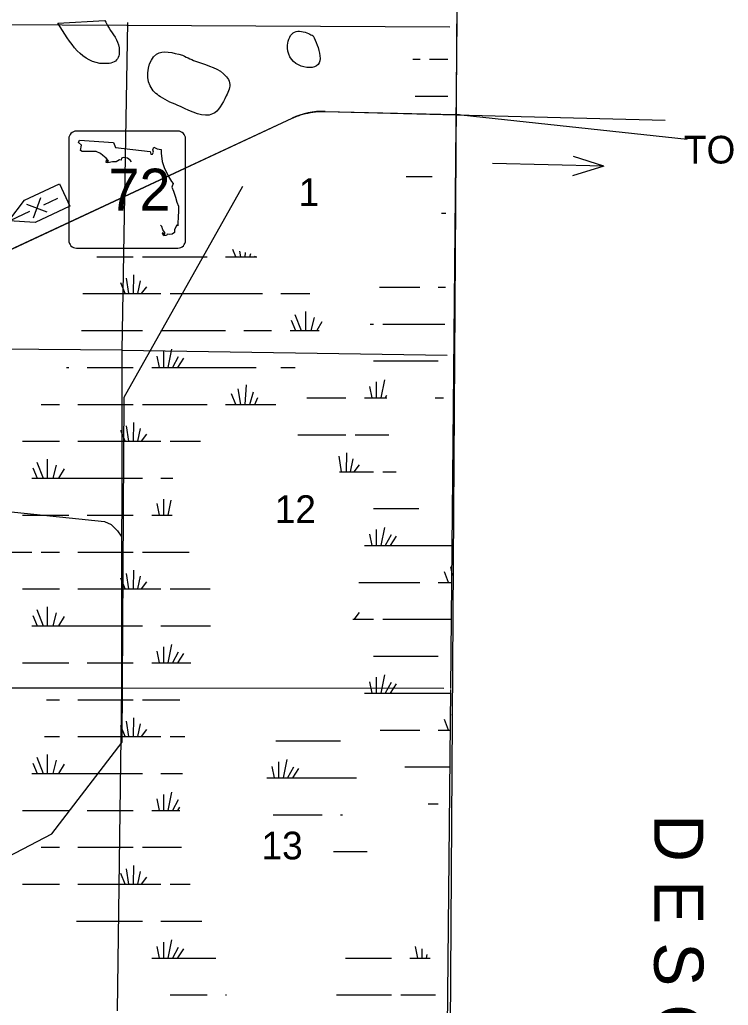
# Model space of a CAD drawing. Extents: x 408847 to 817539, y 923858 to 1151780.
# Drawn here: x 630696 to 642219, y 1028791 to 1044811 of the extents above; entities that cross this region are included whole.
import ezdxf

# ---------------------------------------------------------------- set-up
doc = ezdxf.new("R2010")
doc.units = 0
for name, color, linetype in [('Adjacent County and State Text', 7, 'Continuous'), ('County Boundary', 7, 'Continuous'), ('Lakes and Ponds', 7, 'Continuous'), ('Level 2', 7, 'Continuous'), ('Level 43', 7, 'Continuous'), ('Level 7', 7, 'Continuous'), ('Local Roads Related Cells', 7, 'Continuous'), ('Narrow River Creek and Branch and Slough', 7, 'Continuous'), ('Roadshields State Highways', 7, 'Continuous'), ('Section Lines', 7, 'Continuous'), ('State Roads Related Text', 7, 'Continuous'), ('State Routes Highway Center Lines', 7, 'Continuous'), ('Swamps', 7, 'Continuous')]:
    doc.layers.add(name, color=color, linetype=linetype)

msp = doc.modelspace()

# ---------------------------------------------------------------- linework, layer by layer
at = {"layer": 'County Boundary'}
for p, q in [((637821, 1047780), (637388, 980964)), ((625319, 1044762), (637692, 1044698))]:
    msp.add_line(p, q, dxfattribs=at)
at = {"layer": 'Lakes and Ponds'}
msp.add_line((631317, 1044756), (632079, 1044801), dxfattribs=at)
for points in [[(632079, 1044801), (632149, 1044676), (632312, 1044357), (632271, 1044157), (632067, 1044097), (631317, 1044756)], [(635471, 1044550), (635393, 1044586), (635167, 1044611), (635052, 1044398), (635231, 1044076), (635551, 1044081), (635534, 1044400), (635471, 1044550)], [(633344, 1044233), (632920, 1044250), (632817, 1043735), (632984, 1043559), (633310, 1043398), (633834, 1043279), (634055, 1043573), (634110, 1043785), (634058, 1043885), (633588, 1044125), (633344, 1044233)]]:
    msp.add_spline(points, degree=3, dxfattribs=at)
at = {"layer": 'Level 2'}
for p, q in [((637804, 1044822), (637700, 1033942)), ((637700, 1033924), (637344, 996720))]:
    msp.add_line(p, q, dxfattribs=at)
at = {"layer": 'Level 7'}
for p, q in [((635662, 1043321), (637776, 1043269)), ((637874, 1043263), (641551, 1042870)), ((627362, 1039590), (635125, 1043209))]:
    msp.add_line(p, q, dxfattribs=at)
for centre, start, end in [((635632, 1042122), 88.5856, 114.9977), ((637746, 1042069), 83.9027, 88.5855)]:
    msp.add_arc(centre, 1200, start, end, dxfattribs=at)
at = {"layer": 'Local Roads Related Cells'}
for p, q in [((630777, 1041879), (631343, 1042143)), ((631343, 1042143), (631512, 1041781)), ((630521, 1041540), (630777, 1041879)), ((630808, 1041811), (631140, 1041690)), ((631035, 1041917), (630914, 1041585)), ((631088, 1041804), (631314, 1041909)), ((630181, 1041381), (630861, 1041698)), ((631512, 1041781), (630946, 1041517)), ((630946, 1041517), (630521, 1041540))]:
    msp.add_line(p, q, dxfattribs=at)
at = {"layer": 'Narrow River Creek and Branch and Slough'}
for points in [[(629493, 1043253), (629420, 1037232), (629435, 1037148), (629503, 1037026), (629601, 1036944), (629769, 1036893), (632074, 1036654), (632182, 1036606), (632287, 1036506), (632347, 1036418)], [(615575, 1029520), (627919, 1029856), (631220, 1031577), (632361, 1033070), (632396, 1038677), (634325, 1042104)]]:
    msp.add_lwpolyline(points, dxfattribs=at)
at = {"layer": 'Roadshields State Highways'}
for p, q in [((633269, 1043000), (631619, 1043000)), ((631494, 1042875), (631494, 1041225)), ((633394, 1041225), (633394, 1042875)), ((631619, 1041100), (633269, 1041100))]:
    msp.add_line(p, q, dxfattribs=at)
for points in [[(632514, 1042501), (632494, 1042526), (632452, 1042563), (632382, 1042572), (632353, 1042559), (632349, 1042530), (632320, 1042533), (632267, 1042503), (632208, 1042503), (632132, 1042483), (632105, 1042490), (632109, 1042533), (632125, 1042503), (632142, 1042520), (632105, 1042563), (632049, 1042605), (632013, 1042635), (631941, 1042668), (631865, 1042671), (631710, 1042668), (631687, 1042685), (631700, 1042770), (631654, 1042813), (631670, 1042853)], [(631670, 1042853), (632224, 1042813), (632254, 1042734), (632817, 1042671), (632831, 1042625), (632854, 1042625), (632870, 1042658), (632860, 1042698), (632880, 1042737), (632930, 1042714), (632995, 1042704), (632995, 1042642), (633015, 1042506), (633048, 1042411), (633117, 1042262), (633164, 1042183), (633190, 1042147), (633170, 1042091), (633197, 1042022), (633230, 1041926), (633253, 1041847), (633279, 1041778), (633279, 1041715), (633272, 1041590), (633269, 1041517), (633266, 1041461), (633253, 1041477), (633236, 1041441), (633213, 1041402), (633213, 1041355), (633174, 1041326), (633131, 1041319), (633094, 1041326), (633081, 1041306), (633038, 1041299), (633019, 1041336), (633028, 1041352), (633042, 1041329), (633058, 1041322), (633058, 1041352), (633022, 1041395), (633009, 1041448), (632986, 1041472)]]:
    msp.add_lwpolyline(points, dxfattribs=at)
for centre, start, end in [((631619, 1042875), 90, 180), ((633269, 1042875), 0, 90), ((631619, 1041225), 180, 270), ((633269, 1041225), 270, 0)]:
    msp.add_arc(centre, 125, start, end, dxfattribs=at)
at = {"layer": 'Section Lines'}
for p, q in [((632358, 1039438), (627101, 1039491)), ((632350, 1033950), (632279, 1028702))]:
    msp.add_line(p, q, dxfattribs=at)
for points in [[(632449, 1044768), (632358, 1039438)], [(632358, 1039438), (632350, 1033950)], [(632358, 1039438), (637645, 1039361)], [(627017, 1033951), (632350, 1033950)], [(632350, 1033950), (637592, 1033948)]]:
    msp.add_lwpolyline(points, dxfattribs=at)
at = {"layer": 'State Roads Related Text'}
for q in [(638385, 1042476), (639684, 1042275), (639701, 1042586)]:
    msp.add_line((640197, 1042432), q, dxfattribs=at)
at = {"layer": 'State Routes Highway Center Lines'}
for points in [[(633299, 1042358), (635125, 1043209), (635144, 1043218), (635163, 1043226), (635183, 1043234), (635202, 1043242), (635222, 1043249), (635241, 1043256), (635261, 1043263), (635281, 1043269), (635301, 1043275), (635322, 1043281), (635342, 1043286), (635362, 1043291), (635383, 1043295), (635403, 1043300), (635424, 1043303), (635444, 1043307), (635465, 1043310), (635486, 1043313), (635507, 1043315), (635528, 1043317), (635548, 1043319), (635569, 1043320), (635590, 1043321), (635611, 1043321), (635632, 1043322), (635653, 1043321), (635662, 1043321), (641193, 1043179)], [(627362, 1039590), (633299, 1042358)]]:
    msp.add_lwpolyline(points, dxfattribs=at)
at = {"layer": 'Swamps'}
for p, q in [((637361, 1044170), (637661, 1044170)), ((632243, 1040959), (632543, 1040959)), ((632693, 1040959), (633743, 1040959)), ((632409, 1040360), (632343, 1040533)), ((632471, 1040359), (632432, 1040612)), ((632549, 1040359), (632555, 1040663)), ((632617, 1040359), (632659, 1040565)), ((632243, 1040359), (632993, 1040359)), ((632679, 1040359), (632763, 1040472)), ((633143, 1040359), (634643, 1040359)), ((635342, 1040070), (635342, 1039759)), ((635112, 1039925), (635183, 1039759)), ((635173, 1040022), (635276, 1039759)), ((635487, 1039973), (635433, 1039759)), ((632243, 1039759), (632693, 1039759)), ((632993, 1039759), (634043, 1039759)), ((634343, 1039759), (634793, 1039759)), ((633034, 1039418), (633034, 1039159)), ((633167, 1039454), (633108, 1039159)), ((632925, 1039345), (632963, 1039159)), ((633276, 1039333), (633182, 1039158)), ((633360, 1039309), (633261, 1039160)), ((636452, 1039265), (637502, 1039265)), ((631793, 1039159), (632243, 1039159)), ((632243, 1039159), (632543, 1039159)), ((632843, 1039159), (634543, 1039159)), ((636493, 1038924), (636493, 1038665)), ((636626, 1038960), (636567, 1038665)), ((634294, 1038559), (634248, 1038814)), ((634365, 1038559), (634382, 1038875)), ((634441, 1038559), (634500, 1038763)), ((636384, 1038851), (636422, 1038665)), ((634209, 1038559), (634143, 1038731)), ((634518, 1038559), (634567, 1038668)), ((635702, 1038665), (636002, 1038665)), ((631043, 1038559), (631343, 1038559)), ((631643, 1038559), (632243, 1038559)), ((632243, 1038559), (632543, 1038559)), ((632693, 1038559), (633743, 1038559)), ((632409, 1037960), (632343, 1038133)), ((632471, 1037959), (632432, 1038212)), ((632549, 1037959), (632555, 1038263)), ((632617, 1037959), (632659, 1038165)), ((630743, 1037959), (631343, 1037959)), ((631643, 1037959), (632243, 1037959)), ((632243, 1037959), (632993, 1037959)), ((632679, 1037959), (632763, 1038072)), ((635702, 1038065), (636002, 1038065)), ((631142, 1037670), (631142, 1037359)), ((636008, 1037465), (636014, 1037769)), ((636075, 1037465), (636118, 1037671)), ((630912, 1037525), (630983, 1037359)), ((630973, 1037622), (631076, 1037359)), ((631287, 1037573), (631233, 1037359)), ((631420, 1037513), (631330, 1037359)), ((636138, 1037464), (636221, 1037578)), ((630893, 1037359), (632243, 1037359)), ((632243, 1037359), (632693, 1037359)), ((633034, 1037018), (633034, 1036759)), ((632925, 1036945), (632963, 1036759)), ((630743, 1036759), (631493, 1036759)), ((631793, 1036759), (632243, 1036759)), ((632243, 1036759), (632543, 1036759)), ((636493, 1036524), (636493, 1036265)), ((636626, 1036560), (636567, 1036265)), ((636384, 1036451), (636422, 1036265)), ((636735, 1036439), (636641, 1036264)), ((636819, 1036415), (636720, 1036266)), ((629843, 1036159), (630893, 1036159)), ((631043, 1036159), (631343, 1036159)), ((631643, 1036159), (632243, 1036159)), ((632243, 1036159), (632543, 1036159)), ((632549, 1035559), (632555, 1035863)), ((632409, 1035560), (632343, 1035733)), ((632471, 1035559), (632432, 1035812)), ((632617, 1035559), (632659, 1035765)), ((637668, 1035665), (637602, 1035837)), ((630743, 1035559), (631343, 1035559)), ((631643, 1035559), (632243, 1035559)), ((632243, 1035559), (632993, 1035559)), ((632679, 1035559), (632763, 1035672)), ((630973, 1035222), (631076, 1034959)), ((631142, 1035270), (631142, 1034959)), ((630912, 1035125), (630983, 1034959)), ((631287, 1035173), (631233, 1034959)), ((631420, 1035113), (631330, 1034959)), ((636138, 1035064), (636221, 1035178)), ((630893, 1034959), (632243, 1034959)), ((632243, 1034959), (632693, 1034959)), ((633034, 1034618), (633034, 1034359)), ((633167, 1034654), (633108, 1034359)), ((632925, 1034545), (632963, 1034359)), ((633276, 1034533), (633182, 1034358)), ((633360, 1034509), (633261, 1034360)), ((636452, 1034465), (637502, 1034465)), ((630743, 1034359), (631493, 1034359)), ((631793, 1034359), (632243, 1034359)), ((632243, 1034359), (632543, 1034359)), ((636493, 1034124), (636493, 1033865)), ((636626, 1034160), (636567, 1033865)), ((636384, 1034051), (636422, 1033865)), ((636735, 1034039), (636641, 1033864)), ((636819, 1034015), (636720, 1033866)), ((631643, 1033759), (632243, 1033759)), ((632243, 1033759), (632543, 1033759)), ((632549, 1033159), (632555, 1033463)), ((632409, 1033160), (632343, 1033333)), ((632471, 1033159), (632432, 1033412)), ((632617, 1033159), (632659, 1033365)), ((637668, 1033265), (637602, 1033437)), ((631643, 1033159), (632243, 1033159)), ((632243, 1033159), (632993, 1033159)), ((632679, 1033159), (632763, 1033272)), ((634864, 1033089), (635914, 1033089)), ((630973, 1032822), (631076, 1032559)), ((631142, 1032870), (631142, 1032559)), ((630912, 1032725), (630983, 1032559)), ((631287, 1032773), (631233, 1032559)), ((631420, 1032713), (631330, 1032559)), ((634797, 1032675), (634834, 1032489)), ((634905, 1032747), (634905, 1032489)), ((635038, 1032784), (634979, 1032489)), ((635147, 1032663), (635053, 1032488)), ((630893, 1032559), (632243, 1032559)), ((632243, 1032559), (632693, 1032559)), ((635232, 1032639), (635132, 1032490)), ((633034, 1032218), (633034, 1031959)), ((633167, 1032254), (633108, 1031959)), ((632925, 1032145), (632963, 1031959)), ((633276, 1032133), (633182, 1031958)), ((630743, 1031959), (631493, 1031959)), ((631793, 1031959), (632243, 1031959)), ((632243, 1031959), (632543, 1031959)), ((631043, 1031359), (631343, 1031359)), ((631643, 1031359), (632243, 1031359)), ((632243, 1031359), (632543, 1031359)), ((632549, 1030759), (632555, 1031063)), ((632409, 1030760), (632343, 1030933)), ((632471, 1030759), (632432, 1031012)), ((632617, 1030759), (632659, 1030965)), ((630743, 1030759), (631343, 1030759)), ((631643, 1030759), (632243, 1030759)), ((632243, 1030759), (632993, 1030759)), ((632679, 1030759), (632763, 1030872)), ((632243, 1030159), (632693, 1030159)), ((633034, 1029818), (633034, 1029559)), ((633167, 1029854), (633108, 1029559)), ((632925, 1029745), (632963, 1029559)), ((633276, 1029733), (633182, 1029558)), ((633360, 1029709), (633261, 1029560)), ((637125, 1029745), (637163, 1029559)), ((635993, 1029559), (636443, 1029559)), ((636443, 1029559), (636743, 1029559)), ((636443, 1028959), (636743, 1028959))]:
    msp.add_line(p, q, dxfattribs=at)
for points in [[(637088, 1044170), (637211, 1044170)], [(637130, 1043570), (637661, 1043570)], [(636982, 1042265), (637405, 1042265)], [(637555, 1041665), (637628, 1041665)], [(634209, 1040959), (634164, 1041078)], [(634294, 1040959), (634277, 1041051)], [(634365, 1040959), (634369, 1041030)], [(634441, 1040959), (634456, 1041010)], [(631951, 1040959), (632243, 1040959)], [(634043, 1040959), (634552, 1040959)], [(634518, 1040959), (634525, 1040973)], [(631722, 1040359), (632243, 1040359)], [(634943, 1040359), (635413, 1040359)], [(636546, 1040465), (637202, 1040465)], [(637502, 1040465), (637619, 1040465)], [(635612, 1039900), (635530, 1039759)], [(631701, 1039759), (632243, 1039759)], [(635093, 1039759), (635566, 1039759)], [(636394, 1039865), (636452, 1039865)], [(636602, 1039865), (637609, 1039865)], [(631455, 1039159), (631493, 1039159)], [(634943, 1039159), (635175, 1039159)], [(635365, 1038665), (635702, 1038665)], [(636302, 1038665), (636664, 1038665)], [(636661, 1038701), (636641, 1038664)], [(637455, 1038665), (637587, 1038665)], [(634043, 1038559), (634863, 1038559)], [(633143, 1037959), (633634, 1037959)], [(635218, 1038065), (635702, 1038065)], [(636152, 1038065), (636698, 1038065)], [(635930, 1037465), (635891, 1037718)], [(635899, 1037465), (636452, 1037465)], [(636602, 1037465), (636819, 1037465)], [(632993, 1037359), (633188, 1037359)], [(633156, 1037001), (633108, 1036759)], [(636452, 1036865), (637187, 1036865)], [(632843, 1036759), (633178, 1036759)], [(636302, 1036265), (637737, 1036265)], [(632693, 1036159), (633453, 1036159)], [(637732, 1035778), (637706, 1035919)], [(633143, 1035559), (633794, 1035559)], [(636209, 1035665), (637202, 1035665)], [(637502, 1035665), (637731, 1035665)], [(636113, 1035065), (636452, 1035065)], [(636602, 1035065), (637725, 1035065)], [(632993, 1034959), (633799, 1034959)], [(632843, 1034359), (633482, 1034359)], [(636302, 1033865), (637712, 1033865)], [(631130, 1033759), (631343, 1033759)], [(632693, 1033759), (633298, 1033759)], [(637708, 1033509), (637706, 1033519)], [(631101, 1033159), (631343, 1033159)], [(633143, 1033159), (633383, 1033159)], [(636558, 1033265), (637202, 1033265)], [(637502, 1033265), (637706, 1033265)], [(636957, 1032665), (637699, 1032665)], [(632993, 1032559), (633345, 1032559)], [(634714, 1032489), (636175, 1032489)], [(637339, 1032065), (637502, 1032065)], [(632843, 1031959), (633298, 1031959)], [(633296, 1032012), (633261, 1031960)], [(634816, 1031889), (635614, 1031889)], [(635914, 1031889), (635948, 1031889)], [(632693, 1031359), (633327, 1031359)], [(635798, 1031289), (636348, 1031289)], [(633143, 1030759), (633466, 1030759)], [(631620, 1030159), (632243, 1030159)], [(632993, 1030159), (633657, 1030159)], [(637234, 1029707), (637234, 1029559)], [(637319, 1029615), (637308, 1029559)], [(632843, 1029559), (633884, 1029559)], [(637043, 1029559), (637371, 1029559)], [(633142, 1028959), (633743, 1028959)], [(634043, 1028959), (634062, 1028959)], [(635848, 1028959), (636443, 1028959)], [(636893, 1028959), (637459, 1028959)]]:
    msp.add_lwpolyline(points, dxfattribs=at)

# ---------------------------------------------------------------- texts
at = {"layer": 'Adjacent County and State Text'}
msp.add_text('D E S O T O       C O U N T Y ', height=800, rotation=270, dxfattribs=at).set_placement((641014, 1031895))
at = {"layer": 'Level 43'}
for s, p in [('1', (635232, 1041782)), ('12', (634844, 1036631)), ('13', (634629, 1031163))]:
    msp.add_text(s, height=450, rotation=359.9999, dxfattribs=at).set_placement(p)
at = {"layer": 'Roadshields State Highways'}
msp.add_text('72', height=680, dxfattribs=at).set_placement((632138, 1041710))
at = {"layer": 'State Roads Related Text'}
msp.add_text('TO ARCADIA', height=450, rotation=359.9999, dxfattribs=at).set_placement((641498, 1042474))

doc.saveas('drawing.dxf')
